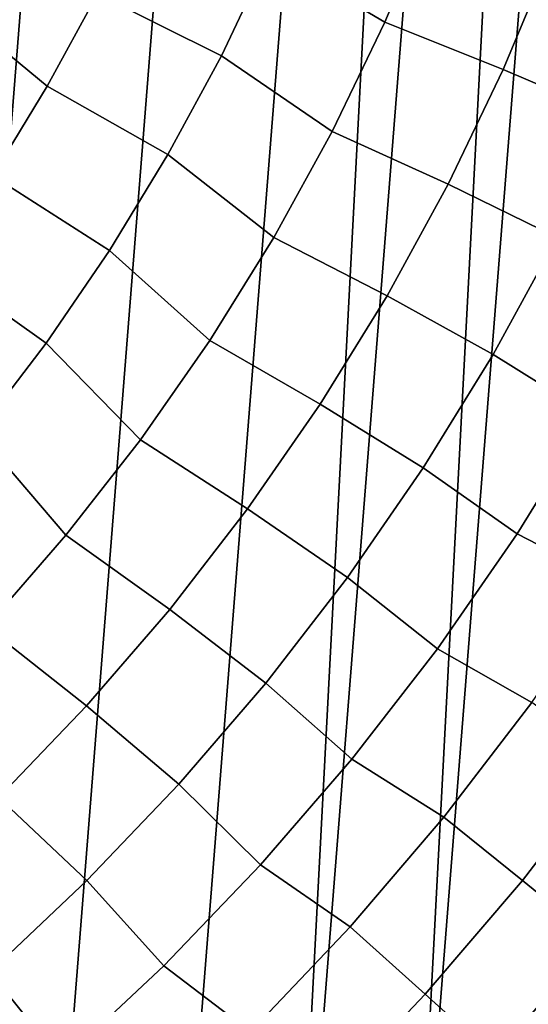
# Model space of a CAD drawing. Header units: metres. Extents: x -167 to 28, y -50 to 27.
# Tile 290 of 331: x 14.71 to 19.06, y -16.45 to -8.03. Entities that reach past the tile are written whole.
import ezdxf

# ---------------------------------------------------------------- set-up
doc = ezdxf.new("R2010")
doc.units = ezdxf.units.M
doc.layers.add('solid_12_065_011_XXX', color=7, linetype='CONTINUOUS')

msp = doc.modelspace()

# ---------------------------------------------------------------- linework, layer by layer
at = {"layer": 'solid_12_065_011_XXX'}
for points in [[(15.845693, 21.362082, 0.2), (12.287968, -23.588774, 0.2), (11.015003, -24.209381, 0.2), (14.686287, 22.175152, 0.2)], [(16.960054, 20.48856, 0.2), (13.526011, -22.901344, 0.2), (12.287968, -23.588774, 0.2), (15.845693, 21.362082, 0.2)], [(18.026325, 19.556995, 0.2), (14.725575, -22.149086, 0.2), (13.526011, -22.901344, 0.2), (16.960054, 20.48856, 0.2)], [(19.041513, 18.570009, 0.2), (15.883376, -21.334078, 0.2), (14.725575, -22.149086, 0.2), (18.026325, 19.556995, 0.2)], [(19.041513, 18.570009, 0.2), (16.99617, -20.458609, 0.2), (15.883376, -21.334078, 0.2)], [(19.041513, 18.570009, 0.2), (20.00272, 17.530422, 0.2), (16.99617, -20.458609, 0.2)], [(20.00272, 17.530422, 0.2), (18.060774, -19.525187, 0.2), (16.99617, -20.458609, 0.2)], [(20.00272, 17.530422, 0.2), (20.9072, 16.441216, 0.2), (18.060774, -19.525187, 0.2)], [(20.9072, 16.441216, 0.2), (19.07415, -18.536488, 0.2), (18.060774, -19.525187, 0.2)], [(17.210302, -6.578926, 138.188522), (16.843887, -7.467275, 138.188522), (17.831398, -8.049302, 137.229401), (18.232798, -7.093316, 137.229401)], [(14.942401, -8.596652, 139.088928), (15.370646, -7.80519, 139.088928), (14.367912, -7.060237, 139.928345), (13.979339, -7.801407, 139.928345)], [(16.843887, -7.467275, 138.188522), (15.757008, -6.992457, 139.088928), (15.370646, -7.80519, 139.088928), (16.431656, -8.335313, 138.188522)], [(17.831398, -8.049302, 137.229401), (18.843437, -8.454681, 136.214035), (19.262775, -7.449979, 136.214035), (18.232798, -7.093316, 137.229401)], [(16.843887, -7.467275, 138.188522), (16.431656, -8.335313, 138.188522), (17.379915, -8.98268, 137.229401), (17.831398, -8.049302, 137.229401)], [(18.843437, -8.454681, 136.214035), (19.797247, -8.861139, 135.144974), (20.235796, -7.807898, 135.144974), (19.262775, -7.449979, 136.214035)], [(14.473436, -9.36469, 139.088928), (14.942401, -8.596652, 139.088928), (13.979339, -7.801407, 139.928345), (13.552565, -8.521259, 139.928345)], [(16.431656, -8.335313, 138.188522), (15.370646, -7.80519, 139.088928), (14.942401, -8.596652, 139.088928), (15.974728, -9.180677, 138.188522)], [(17.379915, -8.98268, 137.229401), (18.371737, -9.435892, 136.214035), (18.843437, -8.454681, 136.214035), (17.831398, -8.049302, 137.229401)], [(16.431656, -8.335313, 138.188522), (15.974728, -9.180677, 138.188522), (16.879618, -9.890829, 137.229401), (17.379915, -8.98268, 137.229401)], [(18.371737, -9.435892, 136.214035), (19.303921, -9.889863, 135.144974), (19.797247, -8.861139, 135.144974), (18.843437, -8.454681, 136.214035)], [(15.974728, -9.180677, 138.188522), (14.942401, -8.596652, 139.088928), (14.473436, -9.36469, 139.088928), (15.474345, -10.001069, 138.188522)], [(16.879618, -9.890829, 137.229401), (17.848986, -10.390882, 136.214035), (18.371737, -9.435892, 136.214035), (17.379915, -8.98268, 137.229401)], [(15.974728, -9.180677, 138.188522), (15.474345, -10.001069, 138.188522), (16.331911, -10.771197, 137.229401), (16.879618, -9.890829, 137.229401)], [(15.474345, -10.001069, 138.188522), (14.473436, -9.36469, 139.088928), (13.965032, -10.107207, 139.088928), (14.931871, -10.794257, 138.188522)], [(17.848986, -10.390882, 136.214035), (18.757185, -10.891225, 135.144974), (19.303921, -9.889863, 135.144974), (18.371737, -9.435892, 136.214035)], [(16.331911, -10.771197, 137.229401), (17.276638, -11.316999, 136.214035), (17.848986, -10.390882, 136.214035), (16.879618, -9.890829, 137.229401)], [(19.303921, -9.889863, 135.144974), (18.757185, -10.891225, 135.144974), (19.590538, -11.410333, 134.024979), (20.16481, -10.361725, 134.024979)], [(15.474345, -10.001069, 138.188522), (14.931871, -10.794257, 138.188522), (15.738332, -11.621313, 137.229401), (16.331911, -10.771197, 137.229401)], [(14.931871, -10.794257, 138.188522), (13.965032, -10.107207, 139.088928), (13.418573, -10.822184, 139.088928), (14.34878, -11.558083, 138.188522)], [(17.276638, -11.316999, 136.214035), (18.15855, -11.862452, 135.144974), (18.757185, -10.891225, 135.144974), (17.848986, -10.390882, 136.214035)], [(15.738332, -11.621313, 137.229401), (16.656286, -12.21167, 136.214035), (17.276638, -11.316999, 136.214035), (16.331911, -10.771197, 137.229401)], [(14.931871, -10.794257, 138.188522), (14.34878, -11.558083, 138.188522), (15.100549, -12.438787, 137.229401), (15.738332, -11.621313, 137.229401)], [(18.757185, -10.891225, 135.144974), (18.15855, -11.862452, 135.144974), (18.961786, -12.42721, 134.024979), (19.590538, -11.410333, 134.024979)], [(16.656286, -12.21167, 136.214035), (17.509676, -12.800858, 135.144974), (18.15855, -11.862452, 135.144974), (17.276638, -11.316999, 136.214035)], [(18.961786, -12.42721, 134.024979), (19.787142, -12.852427, 132.856903), (20.432764, -11.799068, 132.856903), (19.590538, -11.410333, 134.024979)], [(14.34878, -11.558083, 138.188522), (13.726658, -12.290468, 138.188522), (14.420353, -13.221325, 137.229401), (15.100549, -12.438787, 137.229401)], [(15.100549, -12.438787, 137.229401), (15.989649, -13.072409, 136.214035), (16.656286, -12.21167, 136.214035), (15.738332, -11.621313, 137.229401)], [(18.15855, -11.862452, 135.144974), (17.509676, -12.800858, 135.144974), (18.280304, -13.409527, 134.024979), (18.961786, -12.42721, 134.024979)], [(15.989649, -13.072409, 136.214035), (16.812357, -13.703847, 135.144974), (17.509676, -12.800858, 135.144974), (16.656286, -12.21167, 136.214035)], [(14.420353, -13.221325, 137.229401), (15.278582, -13.896822, 136.214035), (15.989649, -13.072409, 136.214035), (15.100549, -12.438787, 137.229401)], [(18.280304, -13.409527, 134.024979), (19.087267, -13.870546, 132.856903), (19.787142, -12.852427, 132.856903), (18.961786, -12.42721, 134.024979)], [(17.509676, -12.800858, 135.144974), (16.812357, -13.703847, 135.144974), (17.547983, -14.354553, 134.024979), (18.280304, -13.409527, 134.024979)], [(15.278582, -13.896822, 136.214035), (16.06852, -14.568919, 135.144974), (16.812357, -13.703847, 135.144974), (15.989649, -13.072409, 136.214035)], [(13.699655, -13.966727, 137.229401), (14.525061, -14.682621, 136.214035), (15.278582, -13.896822, 136.214035), (14.420353, -13.221325, 137.229401)], [(17.547983, -14.354553, 134.024979), (18.33506, -14.850636, 132.856903), (19.087267, -13.870546, 132.856903), (18.280304, -13.409527, 134.024979)], [(16.812357, -13.703847, 135.144974), (16.06852, -14.568919, 135.144974), (16.766863, -15.25966, 134.024979), (17.547983, -14.354553, 134.024979)], [(14.525061, -14.682621, 136.214035), (15.280225, -15.393683, 135.144974), (16.06852, -14.568919, 135.144974), (15.278582, -13.896822, 136.214035)], [(19.787178, -14.376226, 131.643692), (19.087267, -13.870546, 132.856903), (18.33506, -14.850636, 132.856903), (19.007666, -15.392105, 131.643692)], [(16.766863, -15.25966, 134.024979), (17.532583, -15.790009, 132.856903), (18.33506, -14.850636, 132.856903), (17.547983, -14.354553, 134.024979)], [(19.630276, -15.896284, 130.388458), (20.43532, -14.84713, 130.388458), (19.787178, -14.376226, 131.643692), (19.007666, -15.392105, 131.643692)], [(16.06852, -14.568919, 135.144974), (15.280225, -15.393683, 135.144974), (15.939115, -16.12233, 134.024979), (16.766863, -15.25966, 134.024979)], [(13.731178, -15.427621, 136.214035), (14.449652, -16.175856, 135.144974), (15.280225, -15.393683, 135.144974), (14.525061, -14.682621, 136.214035)], [(19.007666, -15.392105, 131.643692), (18.33506, -14.850636, 132.856903), (17.532583, -15.790009, 132.856903), (18.176056, -16.365795, 131.643692)], [(15.939115, -16.12233, 134.024979), (16.682035, -16.686089, 132.856903), (17.532583, -15.790009, 132.856903), (16.766863, -15.25966, 134.024979)], [(15.280225, -15.393683, 135.144974), (14.449652, -16.175856, 135.144974), (15.06704, -16.940165, 134.024979), (15.939115, -16.12233, 134.024979)], [(18.771425, -16.901869, 130.388458), (19.630276, -15.896284, 130.388458), (19.007666, -15.392105, 131.643692), (18.176056, -16.365795, 131.643692)], [(18.176056, -16.365795, 131.643692), (17.532583, -15.790009, 132.856903), (16.682035, -16.686089, 132.856903), (17.294628, -17.294628, 131.643692)], [(19.630276, -15.896284, 130.388458), (18.771425, -16.901869, 130.388458), (19.318964, -17.394875, 129.094391), (20.202866, -16.359959, 129.094391)], [(15.06704, -16.940165, 134.024979), (15.785748, -17.536419, 132.856903), (16.682035, -16.686089, 132.856903), (15.939115, -16.12233, 134.024979)], [(14.449652, -16.175856, 135.144974), (13.5791, -16.913273, 135.144974), (14.153066, -17.71089, 134.024979), (15.06704, -16.940165, 134.024979)], [(17.861126, -17.861126, 130.388458), (18.771425, -16.901869, 130.388458), (18.176056, -16.365795, 131.643692), (17.294628, -17.294628, 131.643692)]]:
    msp.add_3dface(points, dxfattribs=at)

doc.saveas('drawing.dxf')
